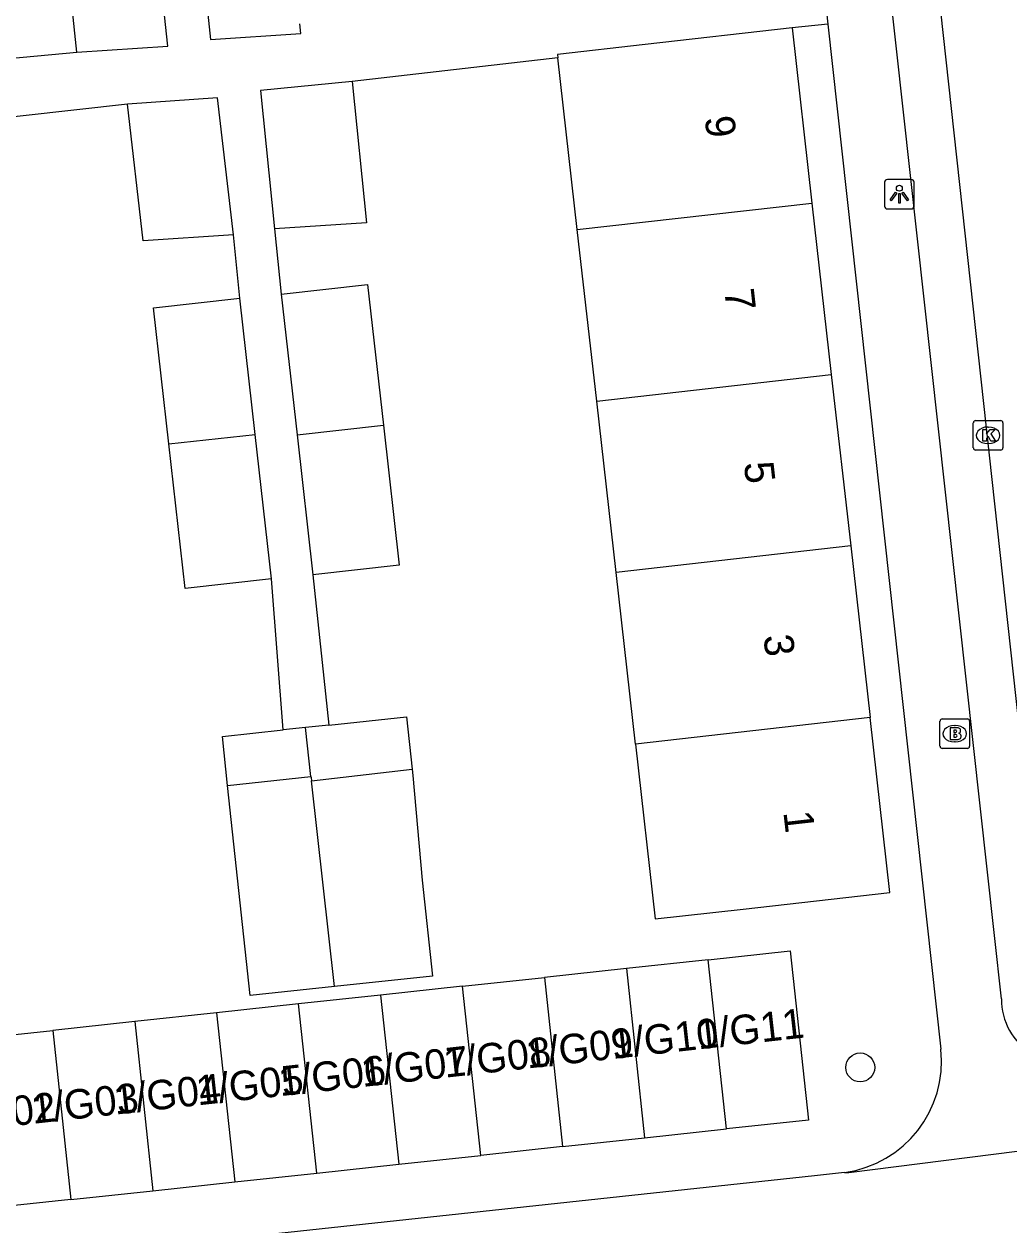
# Model space of a CAD drawing. Extents: x 160026 to 161302, y 384757 to 385701.
# Drawn here: x 161081.19 to 161114.51, y 385081.78 to 385122.44 of the extents above; entities that cross this region are included whole.
import ezdxf

# ---------------------------------------------------------------- set-up
doc = ezdxf.new("R2010")
doc.units = 0
for name, color, linetype in [('IMGEO_Boom', 7, 'Continuous'), ('IMGEO_Brandkraan', 7, 'Continuous'), ('IMGEO_Kolk', 7, 'Continuous'), ('IMGEO_Lichtpunt', 7, 'Continuous'), ('IMGEO_Pand', 7, 'Continuous'), ('IMGEO_Pand_nummerreeks', 7, 'Continuous'), ('IMGEO_Rijbaan_lokaal_open', 7, 'Continuous'), ('IMGEO_Voetpad_open', 7, 'Continuous')]:
    doc.layers.add(name, color=color, linetype=linetype)

msp = doc.modelspace()

# ---------------------------------------------------------------- linework, layer by layer
at = {"layer": 'IMGEO_Boom'}
msp.add_circle((161109.482, 385087.112), 0.489, dxfattribs=at)
at = {"layer": 'IMGEO_Brandkraan'}
for p, q in [((161112.256, 385098.912), (161113.108, 385098.912)), ((161112.181, 385097.986), (161112.181, 385098.838)), ((161112.669, 385098.692), (161112.694, 385098.692)), ((161113.182, 385098.838), (161113.182, 385097.986)), ((161112.692, 385098.132), (161112.667, 385098.132)), ((161113.108, 385097.912), (161112.256, 385097.912))]:
    msp.add_line(p, q, dxfattribs=at)
for points in [[(161112.256, 385098.912), (161113.108, 385098.912)], [(161112.181, 385097.986), (161112.181, 385098.838)], [(161112.529, 385098.612), (161112.529, 385098.212), (161112.742, 385098.212)], [(161112.76, 385098.612), (161112.529, 385098.612)], [(161112.708, 385098.531), (161112.654, 385098.531), (161112.654, 385098.455)], [(161113.182, 385098.838), (161113.182, 385097.986)], [(161112.654, 385098.455), (161112.707, 385098.455)], [(161112.716, 385098.379), (161112.654, 385098.379), (161112.654, 385098.298)], [(161112.654, 385098.298), (161112.716, 385098.298)], [(161113.108, 385097.912), (161112.256, 385097.912)]]:
    msp.add_lwpolyline(points, dxfattribs=at)
for centre, radius, start, end in [((161112.258, 385098.836), 0.0765, 91.552, 178.448), ((161112.258, 385098.836), 0.0765, 91.552, 178.448), ((161113.106, 385098.836), 0.0765, 1.552, 88.448), ((161113.106, 385098.836), 0.0765, 1.552, 88.448), ((161112.709, 385098.493), 0.0379, 267.8285, 90.9355), ((161112.764, 385098.467), 0.145, 59.4692, 91.5367), ((161112.789, 385098.514), 0.0922, 285.5137, 58.1501), ((161112.717, 385098.338), 0.0404, 269.8759, 90.5077), ((161112.748, 385098.463), 0.251, 268.6676, 293.5347), ((161112.794, 385098.322), 0.105, 301.3115, 78.989), ((161112.258, 385097.988), 0.0765, 181.552, 268.448), ((161112.258, 385097.988), 0.0765, 181.552, 268.448), ((161113.106, 385097.988), 0.0765, 271.552, 358.448), ((161113.106, 385097.988), 0.0765, 271.552, 358.448)]:
    msp.add_arc(centre, radius, start, end, dxfattribs=at)
for centre, major_axis, ratio, start_param, end_param in [((161112.668, 385098.412), (-0.387, 0.002), 0.722429, 4.712389, 7.853982), ((161112.693, 385098.412), (-0.39, 0.002), 0.717154, 1.570796, 4.712389)]:
    msp.add_ellipse(centre, major_axis=major_axis, ratio=ratio, start_param=start_param, end_param=end_param, dxfattribs=at)
at = {"layer": 'IMGEO_Kolk'}
for p, q in [((161113.309, 385108.087), (161113.309, 385108.939)), ((161113.384, 385109.013), (161114.236, 385109.013)), ((161113.797, 385108.793), (161113.822, 385108.793)), ((161114.31, 385108.939), (161114.31, 385108.087)), ((161114.236, 385108.013), (161113.384, 385108.013)), ((161113.82, 385108.233), (161113.795, 385108.233))]:
    msp.add_line(p, q, dxfattribs=at)
for points in [[(161113.309, 385108.087), (161113.309, 385108.939)], [(161113.384, 385109.013), (161114.236, 385109.013)], [(161113.63, 385108.713), (161113.753, 385108.713), (161113.753, 385108.562), (161113.883, 385108.713), (161114.047, 385108.713), (161113.901, 385108.562), (161114.054, 385108.313), (161113.902, 385108.313), (161113.817, 385108.477), (161113.753, 385108.41), (161113.753, 385108.313), (161113.63, 385108.313), (161113.63, 385108.713)], [(161114.31, 385108.939), (161114.31, 385108.087)], [(161114.236, 385108.013), (161113.384, 385108.013)]]:
    msp.add_lwpolyline(points, dxfattribs=at)
for centre, start, end in [((161113.386, 385108.937), 91.552, 178.448), ((161113.386, 385108.937), 91.552, 178.448), ((161114.234, 385108.937), 1.552, 88.448), ((161114.234, 385108.937), 1.552, 88.448), ((161113.386, 385108.089), 181.552, 268.448), ((161113.386, 385108.089), 181.552, 268.448), ((161114.234, 385108.089), 271.552, 358.448), ((161114.234, 385108.089), 271.552, 358.448)]:
    msp.add_arc(centre, 0.0765, start, end, dxfattribs=at)
for centre, major_axis, ratio, start_param, end_param in [((161113.796, 385108.513), (-0.387, 0.002), 0.722429, 4.712389, 7.853982), ((161113.821, 385108.513), (-0.39, 0.002), 0.717154, 1.570796, 4.712389)]:
    msp.add_ellipse(centre, major_axis=major_axis, ratio=ratio, start_param=start_param, end_param=end_param, dxfattribs=at)
at = {"layer": 'IMGEO_Lichtpunt'}
for p, q in [((161110.307, 385117.079), (161110.307, 385116.272)), ((161110.307, 385117.079), (161110.307, 385116.272)), ((161111.209, 385117.174), (161110.401, 385117.174)), ((161111.209, 385117.174), (161110.401, 385117.174)), ((161111.303, 385116.272), (161111.303, 385117.079)), ((161111.303, 385116.272), (161111.303, 385117.079)), ((161110.401, 385116.178), (161111.209, 385116.178)), ((161110.401, 385116.178), (161111.209, 385116.178))]:
    msp.add_line(p, q, dxfattribs=at)
for points in [[(161110.681, 385116.743), (161110.72, 385116.715), (161110.532, 385116.453), (161110.494, 385116.48), (161110.681, 385116.743)], [(161110.783, 385116.695), (161110.83, 385116.695), (161110.83, 385116.373), (161110.783, 385116.373), (161110.783, 385116.695)], [(161110.893, 385116.715), (161110.931, 385116.742), (161111.118, 385116.48), (161111.079, 385116.452), (161110.893, 385116.715)]]:
    msp.add_lwpolyline(points, dxfattribs=at)
msp.add_circle((161110.806, 385116.877), 0.0994, dxfattribs=at)
for centre, start, end in [((161110.401, 385117.079), 90, 180), ((161110.401, 385117.079), 90, 180), ((161111.209, 385117.079), 0, 90), ((161111.209, 385117.079), 0, 90), ((161110.401, 385116.272), 180, 270), ((161110.401, 385116.272), 180, 270), ((161111.209, 385116.272), 270, 0), ((161111.209, 385116.272), 270, 360)]:
    msp.add_arc(centre, 0.0946, start, end, dxfattribs=at)
at = {"layer": 'IMGEO_Pand'}
for points in [[(161087.012, 385126.548), (161087.497, 385121.912), (161090.558, 385122.117), (161090.524, 385122.439)], [(161082.978, 385121.487), (161082.484, 385126.122), (161085.561, 385126.327)], [(161082.978, 385121.487), (161086.056, 385121.692), (161085.561, 385126.327)], [(161107.177, 385122.303), (161102.209, 385121.741), (161099.238, 385121.405), (161099.251, 385121.288)], [(161107.177, 385122.303), (161107.847, 385116.377)], [(161099.909, 385115.478), (161099.251, 385121.288)], [(161092.289, 385120.487), (161089.193, 385120.185), (161089.666, 385115.506)], [(161092.289, 385120.487), (161092.772, 385115.712), (161089.666, 385115.506)], [(161088.271, 385115.301), (161087.736, 385119.933), (161084.688, 385119.729)], [(161088.271, 385115.301), (161085.223, 385115.097), (161084.688, 385119.729)], [(161099.909, 385115.478), (161107.847, 385116.377)], [(161107.847, 385116.377), (161108.504, 385110.572)], [(161100.565, 385109.673), (161099.909, 385115.478)], [(161089.894, 385113.288), (161092.813, 385113.616), (161093.348, 385108.856)], [(161086.09, 385108.221), (161085.572, 385112.829), (161088.491, 385113.157)], [(161089.009, 385108.546), (161088.491, 385113.157)], [(161089.894, 385113.288), (161090.429, 385108.525)], [(161100.565, 385109.673), (161108.504, 385110.572)], [(161108.504, 385110.572), (161109.161, 385104.766)], [(161101.222, 385103.867), (161100.565, 385109.673)], [(161090.429, 385108.525), (161093.348, 385108.856)], [(161093.348, 385108.856), (161093.88, 385104.116), (161090.961, 385103.788)], [(161086.09, 385108.221), (161089.009, 385108.546)], [(161089.559, 385103.656), (161089.009, 385108.546)], [(161090.429, 385108.525), (161090.961, 385103.788)], [(161089.559, 385103.656), (161086.64, 385103.328), (161086.09, 385108.221)], [(161109.161, 385104.766), (161101.222, 385103.867)], [(161109.161, 385104.766), (161109.818, 385098.96)], [(161101.879, 385098.061), (161101.222, 385103.867)], [(161091.506, 385098.704), (161094.132, 385098.986), (161094.322, 385097.206)], [(161101.879, 385098.061), (161102.549, 385092.139), (161105.52, 385092.475), (161110.488, 385093.037), (161109.818, 385098.96)], [(161109.818, 385098.96), (161101.879, 385098.061)], [(161088.078, 385096.653), (161087.9, 385098.318), (161089.956, 385098.538)], [(161090.709, 385098.619), (161089.956, 385098.538)], [(161091.506, 385098.704), (161090.709, 385098.619)], [(161090.894, 385096.966), (161090.709, 385098.619)], [(161088.078, 385096.653), (161090.894, 385096.966)], [(161090.894, 385096.966), (161090.898, 385096.932), (161090.911, 385096.82)], [(161090.911, 385096.82), (161094.322, 385097.206)], [(161094.322, 385097.206), (161094.346, 385096.992), (161094.663, 385093.45), (161095.01, 385090.207), (161091.693, 385089.852)], [(161091.693, 385089.852), (161088.84, 385089.546), (161088.078, 385096.653)], [(161091.693, 385089.852), (161090.911, 385096.82)], [(161104.341, 385090.755), (161107.114, 385091.054), (161107.731, 385085.33), (161104.958, 385085.031)], [(161101.569, 385090.456), (161098.796, 385090.158)], [(161104.341, 385090.755), (161101.569, 385090.456)], [(161101.569, 385090.456), (161102.186, 385084.732)], [(161104.958, 385085.031), (161104.341, 385090.755)], [(161096.023, 385089.859), (161098.796, 385090.158)], [(161098.796, 385090.158), (161099.413, 385084.434)], [(161093.251, 385089.56), (161090.478, 385089.261)], [(161096.023, 385089.859), (161093.251, 385089.56)], [(161093.251, 385089.56), (161093.868, 385083.836)], [(161096.64, 385084.135), (161096.023, 385089.859)], [(161090.478, 385089.261), (161087.706, 385088.962)], [(161091.095, 385083.537), (161090.478, 385089.261)], [(161087.706, 385088.962), (161084.933, 385088.663)], [(161087.706, 385088.962), (161088.322, 385083.238)], [(161079.388, 385088.066), (161082.16, 385088.365)], [(161084.933, 385088.663), (161082.16, 385088.365)], [(161082.16, 385088.365), (161082.777, 385082.641)], [(161084.933, 385088.663), (161085.55, 385082.939)], [(161099.413, 385084.434), (161102.186, 385084.732)], [(161102.186, 385084.732), (161104.958, 385085.031)], [(161099.413, 385084.434), (161096.64, 385084.135)], [(161093.868, 385083.836), (161096.64, 385084.135)], [(161088.322, 385083.238), (161091.095, 385083.537)], [(161091.095, 385083.537), (161093.868, 385083.836)], [(161085.55, 385082.939), (161088.322, 385083.238)], [(161082.777, 385082.641), (161080.005, 385082.342)], [(161082.777, 385082.641), (161085.55, 385082.939)]]:
    msp.add_lwpolyline(points, dxfattribs=at)
at = {"layer": 'IMGEO_Rijbaan_lokaal_open'}
msp.add_lwpolyline([(161104.257, 385195.371), (161116.209, 385086.218)], dxfattribs=at)
at = {"layer": 'IMGEO_Voetpad_open'}
for points in [[(161114.262, 385089.435), (161102.859, 385192.672)], [(161108.182, 385124.319), (161108.389, 385122.436)], [(161108.389, 385122.436), (161107.177, 385122.303)], [(161108.389, 385122.436), (161112.209, 385087.725)], [(161075.934, 385120.831), (161082.978, 385121.487)], [(161099.251, 385121.288), (161092.289, 385120.487)], [(161084.688, 385119.729), (161077.613, 385118.929)], [(161088.491, 385113.157), (161088.271, 385115.301)], [(161089.666, 385115.506), (161089.894, 385113.288)], [(161090.961, 385103.788), (161091.506, 385098.704)], [(161089.956, 385098.538), (161089.559, 385103.656)], [(161108.953, 385083.555), (161109.091, 385083.555), (161116.399, 385084.479)], [(161108.953, 385083.555), (161107.935, 385083.441), (161077.434, 385080.163), (161074.954, 385079.897)]]:
    msp.add_lwpolyline(points, dxfattribs=at)
for centre, radius, start, end in [((161116.367, 385089.402), 2.105, 179.1137, 239.8014), ((161108.438, 385087.314), 3.794, 277.8073, 6.2261)]:
    msp.add_arc(centre, radius, start, end, dxfattribs=at)

# ---------------------------------------------------------------- texts
at = {"layer": 'IMGEO_Pand_nummerreeks'}
for s, rotation, p in [('9', 276.457, (161104.218, 385119.281)), ('7', 276.4547, (161104.881, 385113.428)), ('5', 276.4547, (161105.543, 385107.575)), ('3', 276.4547, (161106.205, 385101.722)), ('1', 276.4547, (161106.88, 385095.755)), ('1/G10', 6.3887, (161101.11, 385087.398)), ('1/G11', 6.3887, (161104.007, 385087.722)), ('1/G09', 6.3887, (161098.223, 385087.075)), ('1/G08', 6.3887, (161095.44, 385086.763)), ('1/G06', 6.3887, (161089.857, 385086.138)), ('1/G07', 6.3887, (161092.647, 385086.45)), ('1/G05', 6.3887, (161087.067, 385085.826)), ('1/G04', 6.3887, (161084.277, 385085.513)), ('1/G03', 6.3887, (161081.487, 385085.201)), ('1/G02', 6.3887, (161078.691, 385084.888))]:
    msp.add_text(s, height=1, rotation=rotation, dxfattribs=at).set_placement(p)

doc.saveas('drawing.dxf')
